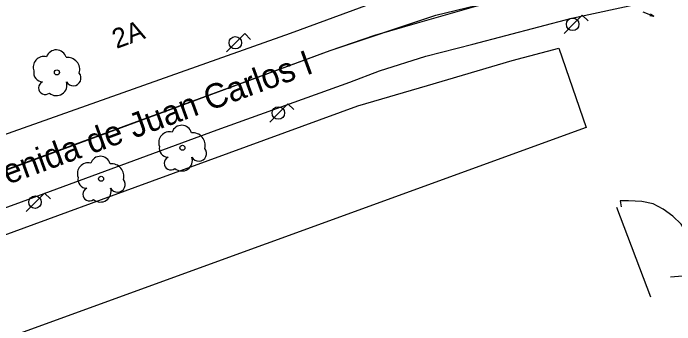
# Model space of a CAD drawing. Extents: x 282771 to 285132, y 4823109 to 4825496.
# Drawn here: x 284040.2 to 284107.9, y 4824362 to 4824393.8 of the extents above; entities that cross this region are included whole.
import ezdxf

# ---------------------------------------------------------------- set-up
doc = ezdxf.new("R2010")
doc.units = 0
for name, color, linetype in [('ACERA-BORDILLO', 7, 'Continuous'), ('ACERA-INTERIOR', 7, 'Continuous'), ('ARBOL', 7, 'Continuous'), ('CALLE-EJE', 7, 'Continuous'), ('CALLE-TEXTO', 7, 'Continuous'), ('EDIFICIO', 7, 'Continuous'), ('FAROLA', 7, 'Continuous'), ('MEDIANERA', 7, 'Continuous'), ('NUM-VADO', 7, 'Continuous'), ('SEMAFORO', 7, 'Continuous'), ('SENAL-VIARIA', 7, 'Continuous')]:
    doc.layers.add(name, color=color, linetype=linetype)

msp = doc.modelspace()

# ---------------------------------------------------------------- linework, layer by layer
at = {"layer": 'ACERA-BORDILLO'}
for points in [[(284165.939, 4824418.758), (284103.198, 4824401.34), (284089.498, 4824398.411), (284083.758, 4824396.911), (284076.578, 4824394.701), (284068.508, 4824391.741), (284036.369, 4824380.376)], [(284018.099, 4824366.211), (284041.039, 4824374.531), (284061.058, 4824381.891), (284074.608, 4824386.791), (284077.648, 4824387.921), (284082.408, 4824389.441), (284087.208, 4824390.671), (284097.318, 4824393.321), (284108.888, 4824395.841), (284117.328, 4824397.461), (284118.84, 4824397.637), (284120.753, 4824397.37), (284122.563, 4824396.691), (284124.622, 4824395.466), (284126.677, 4824393.789), (284128.385, 4824392.101), (284129.93, 4824390.079), (284131.098, 4824387.431), (284137.328, 4824369.771), (284137.97, 4824366.131), (284137.947, 4824363.79), (284137.469, 4824362.217), (284136.891, 4824361.088)]]:
    msp.add_lwpolyline(points, dxfattribs=at)
at = {"layer": 'ACERA-INTERIOR'}
msp.add_lwpolyline([(284107.425, 4824366.874), (284109.86, 4824367.073), (284109.86, 4824368.29), (284109.703, 4824369.743), (284109.271, 4824371.077), (284108.526, 4824372.255), (284107.663, 4824373.079), (284106.682, 4824373.786), (284105.662, 4824374.336), (284104.485, 4824374.571), (284103.111, 4824374.65), (284102.287, 4824374.65), (284102.388, 4824374.047)], dxfattribs=at)
at = {"layer": 'ARBOL'}
for centre in [(284044.653, 4824387.777), (284057.488, 4824380.071), (284049.169, 4824376.901)]:
    msp.add_circle(centre, 0.255, dxfattribs=at)
for centre, radius, start, end in [((284044.583, 4824389.037), 1.038, 15.64228, 161.38435), ((284043.323, 4824388.307), 1.097, 75.4318, 200.55608), ((284045.713, 4824388.037), 1.272, 345.03273, 95.79925), ((284043.213, 4824387.737), 0.935, 168.59898, 268.13236), ((284046.323, 4824387.207), 0.797, 208.96246, 38.99103), ((284043.453, 4824386.187), 0.672, 113.73672, 309.4725), ((284044.593, 4824386.487), 1.086, 228.95447, 17.92796), ((284057.418, 4824381.331), 1.038, 15.64228, 161.38435), ((284056.158, 4824380.601), 1.097, 75.4318, 200.55608), ((284058.548, 4824380.331), 1.272, 345.03273, 95.79925), ((284056.048, 4824380.031), 0.935, 168.59898, 268.13236), ((284059.158, 4824379.501), 0.797, 208.96246, 38.99103), ((284049.099, 4824378.161), 1.038, 15.64228, 161.38435), ((284056.288, 4824378.481), 0.672, 113.73672, 309.4725), ((284057.428, 4824378.781), 1.086, 228.95447, 17.92796), ((284047.839, 4824377.431), 1.097, 75.4318, 200.55608), ((284050.229, 4824377.161), 1.272, 345.03273, 95.79925), ((284047.729, 4824376.861), 0.935, 168.59898, 268.13236), ((284050.839, 4824376.331), 0.797, 208.96246, 38.99103), ((284047.969, 4824375.311), 0.672, 113.73672, 309.4725), ((284049.109, 4824375.611), 1.086, 228.95447, 17.92796)]:
    msp.add_arc(centre, radius, start, end, dxfattribs=at)
at = {"layer": 'CALLE-EJE'}
msp.add_lwpolyline([(283969.178, 4824351.877), (283979.551, 4824355.874), (284072.597, 4824390.014), (284083.408, 4824393.621), (284133.356, 4824405.736)], dxfattribs=at)
at = {"layer": 'EDIFICIO'}
msp.add_lwpolyline([(284033.299, 4824358.361), (284029.899, 4824367.721), (284052.671, 4824376.034), (284075.439, 4824384.346), (284082.576, 4824386.424), (284091.212, 4824388.978), (284095.996, 4824390.237), (284098.778, 4824382.131), (284033.299, 4824358.361)], dxfattribs=at)
at = {"layer": 'FAROLA'}
for p, q in [((284098.398, 4824393.621), (284097.458, 4824392.691)), ((284098.988, 4824393.031), (284098.398, 4824393.621)), ((284097.458, 4824392.691), (284096.528, 4824391.751)), ((284063.876, 4824391.736), (284062.936, 4824390.806)), ((284064.466, 4824391.146), (284063.876, 4824391.736)), ((284062.936, 4824390.806), (284062.006, 4824389.866)), ((284068.288, 4824384.561), (284067.348, 4824383.631)), ((284068.878, 4824383.971), (284068.288, 4824384.561)), ((284067.348, 4824383.631), (284066.418, 4824382.691)), ((284043.389, 4824375.441), (284042.449, 4824374.511)), ((284043.979, 4824374.851), (284043.389, 4824375.441)), ((284042.449, 4824374.511), (284041.519, 4824373.571))]:
    msp.add_line(p, q, dxfattribs=at)
for centre in [(284097.418, 4824392.691), (284062.896, 4824390.806), (284067.308, 4824383.631), (284042.409, 4824374.511)]:
    msp.add_circle(centre, 0.637, dxfattribs=at)
at = {"layer": 'MEDIANERA'}
msp.add_lwpolyline([(284101.883, 4824373.986), (284105.368, 4824364.824)], dxfattribs=at)
at = {"layer": 'SEMAFORO'}
for p in [(284104.591, 4824393.979), (284105.39, 4824393.769), (284105.316, 4824393.583)]:
    msp.add_line(p, (284105.706, 4824393.535), dxfattribs=at)
at = {"layer": 'SENAL-VIARIA'}
msp.add_lwpolyline([(283979.551, 4824355.874), (284027.654, 4824373.467), (284072.597, 4824390.014), (284077.158, 4824391.566), (284081.531, 4824392.836), (284087.502, 4824394.529), (284093.051, 4824395.894), (284102.737, 4824398.152)], dxfattribs=at)

# ---------------------------------------------------------------- texts
at = {"layer": 'CALLE-TEXTO'}
msp.add_text('Avenida de Juan Carlos I', height=2.5, rotation=20.0742, dxfattribs=at).set_placement((284035.948, 4824374.946))
at = {"layer": 'NUM-VADO'}
msp.add_text('2A', height=2, rotation=20.09527, dxfattribs=at).set_placement((284050.741, 4824390.167))

doc.saveas('drawing.dxf')
